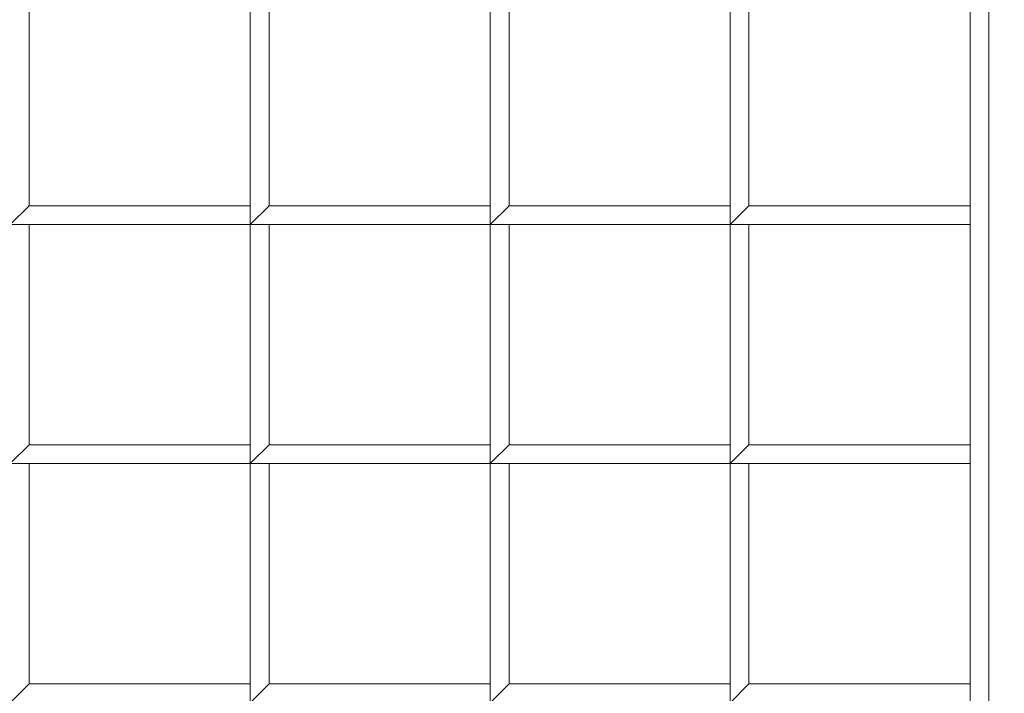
# Model space of a CAD drawing. Header units: inches. Extents: x 15 to 638, y -384 to 556.
# Tile 291 of 656: x 71.28 to 74.55, y 371.38 to 373.61. Entities that reach past the tile are written whole.
import ezdxf

# ---------------------------------------------------------------- set-up
doc = ezdxf.new("R2010")
doc.units = ezdxf.units.IN
doc.header["$MEASUREMENT"] = 0
for name, color, linetype, lineweight in [('A-CLNG', 13, 'Continuous', 9), ('A-FLOR', 192, 'Continuous', 9), ('A-ROOF', 132, 'Continuous', 9), ('M-EQPM', 90, 'Continuous', 9)]:
    doc.layers.add(name, color=color, linetype=linetype, lineweight=lineweight)

# ---------------------------------------------------------------- blocks, each defined once
blk = doc.blocks.new('Air Grill - 8_ x 16_-5608466-_3D_')
at = {"layer": 'M-EQPM'}
mesh = blk.add_polyface(dxfattribs=at)
corners = [(5.5, 9.5, 96), (-5.5, 9.5, 96), (-5.5, -9.5, 96), (5.5, -9.5, 96), (4, -8, 96), (-4, -8, 96), (-4, 8, 96), (4, 8, 96)]
mesh.append_faces([[corners[k] for k in face] for face in [(2, 5, 6, 1), (1, 6, 7, 0)]], dxfattribs={"vtx0": -1, "vtx2": -1})
mesh.append_faces([[corners[k] for k in face] for face in [(4, 5, 2, 3), (7, 4, 3, 0)]], dxfattribs={"vtx1": -1, "vtx3": -1})
mesh = blk.add_polyface(dxfattribs=at)
corners = [(5, -9, 95.75), (-5, -9, 95.75), (-5, 9, 95.75), (5, 9, 95.75), (4, 8, 95.75), (-4, 8, 95.75), (-4, -8, 95.75), (4, -8, 95.75)]
mesh.append_faces([[corners[k] for k in face] for face in [(2, 5, 6, 1), (1, 6, 7, 0)]], dxfattribs={"vtx0": -1, "vtx2": -1})
mesh.append_faces([[corners[k] for k in face] for face in [(4, 5, 2, 3), (7, 4, 3, 0)]], dxfattribs={"vtx1": -1, "vtx3": -1})
mesh = blk.add_polyface(dxfattribs=at)
corners = [(4.25, 8.25, 100), (-4.25, 8.25, 100), (-4.25, -8.25, 100), (4.25, -8.25, 100), (4, 8, 100), (4, -8, 100), (-4, -8, 100), (-4, 8, 100)]
mesh.append_faces([[corners[k] for k in face] for face in [(1, 7, 4, 0), (0, 4, 5, 3)]], dxfattribs={"vtx0": -1, "vtx2": -1})
mesh.append_faces([[corners[k] for k in face] for face in [(6, 7, 1, 2), (5, 6, 2, 3)]], dxfattribs={"vtx1": -1, "vtx3": -1})
mesh = blk.add_polyface(dxfattribs=at)
corners = [(4.25, 8.25, 96), (4.25, -8.25, 96), (-4.25, -8.25, 96), (-4.25, 8.25, 96), (4, 8, 96), (-4, 8, 96), (-4, -8, 96), (4, -8, 96)]
mesh.append_faces([[corners[k] for k in face] for face in [(2, 6, 7, 1), (1, 7, 4, 0)]], dxfattribs={"vtx0": -1, "vtx2": -1})
mesh.append_faces([[corners[k] for k in face] for face in [(5, 6, 2, 3), (4, 5, 3, 0)]], dxfattribs={"vtx1": -1, "vtx3": -1})
mesh = blk.add_polyface(dxfattribs=at)
corners = [(-4, -8, 96.75), (4, -8, 96.75), (4, 8, 96.75), (3.9375, 8, 96.75), (3.9375, -7.9375, 96.75), (-4, -7.9375, 96.75)]
mesh.append_faces([[corners[k] for k in face] for face in [(2, 3, 4, 1)]], dxfattribs={"vtx2": -1})
mesh.append_faces([[corners[k] for k in face] for face in [(4, 5, 0, 1)]], dxfattribs={"vtx3": -1})
mesh = blk.add_polyface(dxfattribs=at)
corners = [(-4, -8, 96), (-4, -7.9375, 96), (3.9375, -7.9375, 96), (3.9375, 8, 96), (4, 8, 96), (4, -8, 96)]
mesh.append_faces([[corners[k] for k in face] for face in [(0, 1, 2, 5)]], dxfattribs={"vtx2": -1})
mesh.append_faces([[corners[k] for k in face] for face in [(2, 3, 4, 5)]], dxfattribs={"vtx3": -1})
mesh = blk.add_polyface(dxfattribs=at)
corners = [(-0.0313, -4.75, 97), (-0.0313, -5.5469, 97), (0.0313, -5.5469, 97), (0.0313, -4.8125, 97), (0.7625, -4.8125, 97), (0.7625, -4.75, 97)]
mesh.append_faces([[corners[k] for k in face] for face in [(1, 2, 3, 0)]], dxfattribs={"vtx2": -1})
mesh.append_faces([[corners[k] for k in face] for face in [(3, 4, 5, 0)]], dxfattribs={"vtx3": -1})
mesh = blk.add_polyface(dxfattribs=at)
corners = [(-0.0313, -4.75, 96), (0.7625, -4.75, 96), (0.7625, -4.8125, 96), (0.0313, -4.8125, 96), (0.0313, -5.5469, 96), (-0.0313, -5.5469, 96)]
mesh.append_faces([[corners[k] for k in face] for face in [(1, 2, 3, 0)]], dxfattribs={"vtx2": -1})
mesh.append_faces([[corners[k] for k in face] for face in [(3, 4, 5, 0)]], dxfattribs={"vtx3": -1})
mesh = blk.add_polyface(dxfattribs=at)
corners = [(0.7625, -4.75, 97), (0.7625, -5.5469, 97), (0.825, -5.5469, 97), (0.825, -4.8125, 97), (1.5563, -4.8125, 97), (1.5563, -4.75, 97)]
mesh.append_faces([[corners[k] for k in face] for face in [(1, 2, 3, 0)]], dxfattribs={"vtx2": -1})
mesh.append_faces([[corners[k] for k in face] for face in [(3, 4, 5, 0)]], dxfattribs={"vtx3": -1})
mesh = blk.add_polyface(dxfattribs=at)
corners = [(0.7625, -4.75, 96), (1.5563, -4.75, 96), (1.5563, -4.8125, 96), (0.825, -4.8125, 96), (0.825, -5.5469, 96), (0.7625, -5.5469, 96)]
mesh.append_faces([[corners[k] for k in face] for face in [(1, 2, 3, 0)]], dxfattribs={"vtx2": -1})
mesh.append_faces([[corners[k] for k in face] for face in [(3, 4, 5, 0)]], dxfattribs={"vtx3": -1})
mesh = blk.add_polyface(dxfattribs=at)
corners = [(0.7625, -4.75, 97), (0.7625, -4.75, 96), (0.7625, -5.5469, 96), (0.7625, -5.5469, 97)]
mesh.append_faces([[corners[k] for k in face] for face in [(0, 1, 2, 3)]])
mesh = blk.add_polyface(dxfattribs=at)
corners = [(0.7625, -4.8125, 97), (0.7625, -4.8125, 96), (0.7625, -4.75, 96), (0.7625, -4.75, 97)]
mesh.append_faces([[corners[k] for k in face] for face in [(0, 1, 2, 3)]])
mesh = blk.add_polyface(dxfattribs=at)
corners = [(1.5563, -4.75, 97), (1.5563, -5.5469, 97), (1.6187, -5.5469, 97), (1.6187, -4.8125, 97), (2.35, -4.8125, 97), (2.35, -4.75, 97)]
mesh.append_faces([[corners[k] for k in face] for face in [(1, 2, 3, 0)]], dxfattribs={"vtx2": -1})
mesh.append_faces([[corners[k] for k in face] for face in [(3, 4, 5, 0)]], dxfattribs={"vtx3": -1})
mesh = blk.add_polyface(dxfattribs=at)
corners = [(1.5563, -4.75, 96), (2.35, -4.75, 96), (2.35, -4.8125, 96), (1.6187, -4.8125, 96), (1.6187, -5.5469, 96), (1.5563, -5.5469, 96)]
mesh.append_faces([[corners[k] for k in face] for face in [(1, 2, 3, 0)]], dxfattribs={"vtx2": -1})
mesh.append_faces([[corners[k] for k in face] for face in [(3, 4, 5, 0)]], dxfattribs={"vtx3": -1})
mesh = blk.add_polyface(dxfattribs=at)
corners = [(1.5563, -4.75, 97), (1.5563, -4.75, 96), (1.5563, -5.5469, 96), (1.5563, -5.5469, 97)]
mesh.append_faces([[corners[k] for k in face] for face in [(0, 1, 2, 3)]])
mesh = blk.add_polyface(dxfattribs=at)
corners = [(1.5563, -4.8125, 97), (1.5563, -4.8125, 96), (1.5563, -4.75, 96), (1.5563, -4.75, 97)]
mesh.append_faces([[corners[k] for k in face] for face in [(0, 1, 2, 3)]])
mesh = blk.add_polyface(dxfattribs=at)
corners = [(0.0313, -5.5469, 97), (0.0313, -5.5469, 96), (0.0313, -4.8125, 96), (0.0313, -4.8125, 97)]
mesh.append_faces([[corners[k] for k in face] for face in [(0, 1, 2, 3)]])
mesh = blk.add_polyface(dxfattribs=at)
corners = [(0.0313, -4.8125, 97), (0.0313, -4.8125, 96), (0.7625, -4.8125, 96), (0.7625, -4.8125, 97)]
mesh.append_faces([[corners[k] for k in face] for face in [(0, 1, 2, 3)]])
mesh = blk.add_polyface(dxfattribs=at)
corners = [(0.825, -5.5469, 97), (0.825, -5.5469, 96), (0.825, -4.8125, 96), (0.825, -4.8125, 97)]
mesh.append_faces([[corners[k] for k in face] for face in [(0, 1, 2, 3)]])
mesh = blk.add_polyface(dxfattribs=at)
corners = [(0.825, -4.8125, 97), (0.825, -4.8125, 96), (1.5563, -4.8125, 96), (1.5563, -4.8125, 97)]
mesh.append_faces([[corners[k] for k in face] for face in [(0, 1, 2, 3)]])
mesh = blk.add_polyface(dxfattribs=at)
corners = [(1.6187, -5.5469, 97), (1.6187, -5.5469, 96), (1.6187, -4.8125, 96), (1.6187, -4.8125, 97)]
mesh.append_faces([[corners[k] for k in face] for face in [(0, 1, 2, 3)]])
mesh = blk.add_polyface(dxfattribs=at)
corners = [(1.6187, -4.8125, 97), (1.6187, -4.8125, 96), (2.35, -4.8125, 96), (2.35, -4.8125, 97)]
mesh.append_faces([[corners[k] for k in face] for face in [(0, 1, 2, 3)]])
mesh = blk.add_polyface(dxfattribs=at)
corners = [(-0.0313, -5.5469, 97), (-0.0313, -5.5469, 96), (0.0313, -5.5469, 96), (0.0313, -5.5469, 97)]
mesh.append_faces([[corners[k] for k in face] for face in [(0, 1, 2, 3)]])
mesh = blk.add_polyface(dxfattribs=at)
corners = [(-0.0313, -5.5469, 97), (-0.0313, -6.3437, 97), (0.0313, -6.3437, 97), (0.0313, -5.6094, 97), (0.7625, -5.6094, 97), (0.7625, -5.5469, 97)]
mesh.append_faces([[corners[k] for k in face] for face in [(1, 2, 3, 0)]], dxfattribs={"vtx2": -1})
mesh.append_faces([[corners[k] for k in face] for face in [(3, 4, 5, 0)]], dxfattribs={"vtx3": -1})
mesh = blk.add_polyface(dxfattribs=at)
corners = [(-0.0313, -5.5469, 96), (0.7625, -5.5469, 96), (0.7625, -5.6094, 96), (0.0313, -5.6094, 96), (0.0313, -6.3437, 96), (-0.0313, -6.3437, 96)]
mesh.append_faces([[corners[k] for k in face] for face in [(1, 2, 3, 0)]], dxfattribs={"vtx2": -1})
mesh.append_faces([[corners[k] for k in face] for face in [(3, 4, 5, 0)]], dxfattribs={"vtx3": -1})
mesh = blk.add_polyface(dxfattribs=at)
corners = [(0.7625, -5.5469, 97), (0.7625, -5.5469, 96), (-0.0313, -5.5469, 96), (-0.0313, -5.5469, 97)]
mesh.append_faces([[corners[k] for k in face] for face in [(0, 1, 2, 3)]])
mesh = blk.add_polyface(dxfattribs=at)
corners = [(0.7625, -5.5469, 97), (0.7625, -5.5469, 96), (0.825, -5.5469, 96), (0.825, -5.5469, 97)]
mesh.append_faces([[corners[k] for k in face] for face in [(0, 1, 2, 3)]])
mesh = blk.add_polyface(dxfattribs=at)
corners = [(0.7625, -5.5469, 97), (0.7625, -6.3437, 97), (0.825, -6.3437, 97), (0.825, -5.6094, 97), (1.5563, -5.6094, 97), (1.5563, -5.5469, 97)]
mesh.append_faces([[corners[k] for k in face] for face in [(1, 2, 3, 0)]], dxfattribs={"vtx2": -1})
mesh.append_faces([[corners[k] for k in face] for face in [(3, 4, 5, 0)]], dxfattribs={"vtx3": -1})
mesh = blk.add_polyface(dxfattribs=at)
corners = [(0.7625, -5.5469, 96), (1.5563, -5.5469, 96), (1.5563, -5.6094, 96), (0.825, -5.6094, 96), (0.825, -6.3437, 96), (0.7625, -6.3437, 96)]
mesh.append_faces([[corners[k] for k in face] for face in [(1, 2, 3, 0)]], dxfattribs={"vtx2": -1})
mesh.append_faces([[corners[k] for k in face] for face in [(3, 4, 5, 0)]], dxfattribs={"vtx3": -1})
mesh = blk.add_polyface(dxfattribs=at)
corners = [(0.7625, -5.5469, 97), (0.7625, -5.5469, 96), (0.7625, -6.3437, 96), (0.7625, -6.3437, 97)]
mesh.append_faces([[corners[k] for k in face] for face in [(0, 1, 2, 3)]])
mesh = blk.add_polyface(dxfattribs=at)
corners = [(1.5563, -5.5469, 97), (1.5563, -5.5469, 96), (0.7625, -5.5469, 96), (0.7625, -5.5469, 97)]
mesh.append_faces([[corners[k] for k in face] for face in [(0, 1, 2, 3)]])
mesh = blk.add_polyface(dxfattribs=at)
corners = [(0.7625, -5.6094, 97), (0.7625, -5.6094, 96), (0.7625, -5.5469, 96), (0.7625, -5.5469, 97)]
mesh.append_faces([[corners[k] for k in face] for face in [(0, 1, 2, 3)]])
mesh = blk.add_polyface(dxfattribs=at)
corners = [(1.5563, -5.5469, 97), (1.5563, -5.5469, 96), (1.6187, -5.5469, 96), (1.6187, -5.5469, 97)]
mesh.append_faces([[corners[k] for k in face] for face in [(0, 1, 2, 3)]])
mesh = blk.add_polyface(dxfattribs=at)
corners = [(1.5563, -5.5469, 97), (1.5563, -6.3437, 97), (1.6187, -6.3437, 97), (1.6187, -5.6094, 97), (2.35, -5.6094, 97), (2.35, -5.5469, 97)]
mesh.append_faces([[corners[k] for k in face] for face in [(1, 2, 3, 0)]], dxfattribs={"vtx2": -1})
mesh.append_faces([[corners[k] for k in face] for face in [(3, 4, 5, 0)]], dxfattribs={"vtx3": -1})
mesh = blk.add_polyface(dxfattribs=at)
corners = [(1.5563, -5.5469, 96), (2.35, -5.5469, 96), (2.35, -5.6094, 96), (1.6187, -5.6094, 96), (1.6187, -6.3437, 96), (1.5563, -6.3437, 96)]
mesh.append_faces([[corners[k] for k in face] for face in [(1, 2, 3, 0)]], dxfattribs={"vtx2": -1})
mesh.append_faces([[corners[k] for k in face] for face in [(3, 4, 5, 0)]], dxfattribs={"vtx3": -1})
mesh = blk.add_polyface(dxfattribs=at)
corners = [(1.5563, -5.5469, 97), (1.5563, -5.5469, 96), (1.5563, -6.3437, 96), (1.5563, -6.3437, 97)]
mesh.append_faces([[corners[k] for k in face] for face in [(0, 1, 2, 3)]])
mesh = blk.add_polyface(dxfattribs=at)
corners = [(2.35, -5.5469, 97), (2.35, -5.5469, 96), (1.5563, -5.5469, 96), (1.5563, -5.5469, 97)]
mesh.append_faces([[corners[k] for k in face] for face in [(0, 1, 2, 3)]])
mesh = blk.add_polyface(dxfattribs=at)
corners = [(1.5563, -5.6094, 97), (1.5563, -5.6094, 96), (1.5563, -5.5469, 96), (1.5563, -5.5469, 97)]
mesh.append_faces([[corners[k] for k in face] for face in [(0, 1, 2, 3)]])
mesh = blk.add_polyface(dxfattribs=at)
corners = [(0.0313, -6.3437, 97), (0.0313, -6.3437, 96), (0.0313, -5.6094, 96), (0.0313, -5.6094, 97)]
mesh.append_faces([[corners[k] for k in face] for face in [(0, 1, 2, 3)]])
mesh = blk.add_polyface(dxfattribs=at)
corners = [(0.0313, -5.6094, 97), (0.0313, -5.6094, 96), (0.7625, -5.6094, 96), (0.7625, -5.6094, 97)]
mesh.append_faces([[corners[k] for k in face] for face in [(0, 1, 2, 3)]])
mesh = blk.add_polyface(dxfattribs=at)
corners = [(0.825, -6.3437, 97), (0.825, -6.3437, 96), (0.825, -5.6094, 96), (0.825, -5.6094, 97)]
mesh.append_faces([[corners[k] for k in face] for face in [(0, 1, 2, 3)]])
mesh = blk.add_polyface(dxfattribs=at)
corners = [(0.825, -5.6094, 97), (0.825, -5.6094, 96), (1.5563, -5.6094, 96), (1.5563, -5.6094, 97)]
mesh.append_faces([[corners[k] for k in face] for face in [(0, 1, 2, 3)]])
mesh = blk.add_polyface(dxfattribs=at)
corners = [(1.6187, -6.3437, 97), (1.6187, -6.3437, 96), (1.6187, -5.6094, 96), (1.6187, -5.6094, 97)]
mesh.append_faces([[corners[k] for k in face] for face in [(0, 1, 2, 3)]])
mesh = blk.add_polyface(dxfattribs=at)
corners = [(1.6187, -5.6094, 97), (1.6187, -5.6094, 96), (2.35, -5.6094, 96), (2.35, -5.6094, 97)]
mesh.append_faces([[corners[k] for k in face] for face in [(0, 1, 2, 3)]])
mesh = blk.add_polyface(dxfattribs=at)
corners = [(-0.0313, -6.3437, 97), (-0.0313, -6.3437, 96), (0.0313, -6.3437, 96), (0.0313, -6.3437, 97)]
mesh.append_faces([[corners[k] for k in face] for face in [(0, 1, 2, 3)]])
mesh = blk.add_polyface(dxfattribs=at)
corners = [(-0.0313, -6.3437, 97), (-0.0313, -7.1406, 97), (0.0313, -7.1406, 97), (0.0313, -6.4063, 97), (0.7625, -6.4063, 97), (0.7625, -6.3437, 97)]
mesh.append_faces([[corners[k] for k in face] for face in [(1, 2, 3, 0)]], dxfattribs={"vtx2": -1})
mesh.append_faces([[corners[k] for k in face] for face in [(3, 4, 5, 0)]], dxfattribs={"vtx3": -1})
mesh = blk.add_polyface(dxfattribs=at)
corners = [(-0.0313, -6.3437, 96), (0.7625, -6.3437, 96), (0.7625, -6.4063, 96), (0.0313, -6.4063, 96), (0.0313, -7.1406, 96), (-0.0313, -7.1406, 96)]
mesh.append_faces([[corners[k] for k in face] for face in [(1, 2, 3, 0)]], dxfattribs={"vtx2": -1})
mesh.append_faces([[corners[k] for k in face] for face in [(3, 4, 5, 0)]], dxfattribs={"vtx3": -1})
mesh = blk.add_polyface(dxfattribs=at)
corners = [(0.7625, -6.3437, 97), (0.7625, -6.3437, 96), (-0.0313, -6.3437, 96), (-0.0313, -6.3437, 97)]
mesh.append_faces([[corners[k] for k in face] for face in [(0, 1, 2, 3)]])
mesh = blk.add_polyface(dxfattribs=at)
corners = [(0.7625, -6.3437, 97), (0.7625, -6.3437, 96), (0.825, -6.3437, 96), (0.825, -6.3437, 97)]
mesh.append_faces([[corners[k] for k in face] for face in [(0, 1, 2, 3)]])
mesh = blk.add_polyface(dxfattribs=at)
corners = [(0.7625, -6.3437, 97), (0.7625, -7.1406, 97), (0.825, -7.1406, 97), (0.825, -6.4063, 97), (1.5563, -6.4063, 97), (1.5563, -6.3437, 97)]
mesh.append_faces([[corners[k] for k in face] for face in [(1, 2, 3, 0)]], dxfattribs={"vtx2": -1})
mesh.append_faces([[corners[k] for k in face] for face in [(3, 4, 5, 0)]], dxfattribs={"vtx3": -1})
mesh = blk.add_polyface(dxfattribs=at)
corners = [(0.7625, -6.3437, 96), (1.5563, -6.3437, 96), (1.5563, -6.4063, 96), (0.825, -6.4063, 96), (0.825, -7.1406, 96), (0.7625, -7.1406, 96)]
mesh.append_faces([[corners[k] for k in face] for face in [(1, 2, 3, 0)]], dxfattribs={"vtx2": -1})
mesh.append_faces([[corners[k] for k in face] for face in [(3, 4, 5, 0)]], dxfattribs={"vtx3": -1})
mesh = blk.add_polyface(dxfattribs=at)
corners = [(0.7625, -6.3437, 97), (0.7625, -6.3437, 96), (0.7625, -7.1406, 96), (0.7625, -7.1406, 97)]
mesh.append_faces([[corners[k] for k in face] for face in [(0, 1, 2, 3)]])
mesh = blk.add_polyface(dxfattribs=at)
corners = [(1.5563, -6.3437, 97), (1.5563, -6.3437, 96), (0.7625, -6.3437, 96), (0.7625, -6.3437, 97)]
mesh.append_faces([[corners[k] for k in face] for face in [(0, 1, 2, 3)]])
mesh = blk.add_polyface(dxfattribs=at)
corners = [(0.7625, -6.4063, 97), (0.7625, -6.4063, 96), (0.7625, -6.3437, 96), (0.7625, -6.3437, 97)]
mesh.append_faces([[corners[k] for k in face] for face in [(0, 1, 2, 3)]])
mesh = blk.add_polyface(dxfattribs=at)
corners = [(1.5563, -6.3437, 97), (1.5563, -6.3437, 96), (1.6187, -6.3437, 96), (1.6187, -6.3437, 97)]
mesh.append_faces([[corners[k] for k in face] for face in [(0, 1, 2, 3)]])
mesh = blk.add_polyface(dxfattribs=at)
corners = [(1.5563, -6.3437, 97), (1.5563, -7.1406, 97), (1.6187, -7.1406, 97), (1.6187, -6.4063, 97), (2.35, -6.4063, 97), (2.35, -6.3437, 97)]
mesh.append_faces([[corners[k] for k in face] for face in [(1, 2, 3, 0)]], dxfattribs={"vtx2": -1})
mesh.append_faces([[corners[k] for k in face] for face in [(3, 4, 5, 0)]], dxfattribs={"vtx3": -1})
mesh = blk.add_polyface(dxfattribs=at)
corners = [(1.5563, -6.3437, 96), (2.35, -6.3437, 96), (2.35, -6.4063, 96), (1.6187, -6.4063, 96), (1.6187, -7.1406, 96), (1.5563, -7.1406, 96)]
mesh.append_faces([[corners[k] for k in face] for face in [(1, 2, 3, 0)]], dxfattribs={"vtx2": -1})
mesh.append_faces([[corners[k] for k in face] for face in [(3, 4, 5, 0)]], dxfattribs={"vtx3": -1})
mesh = blk.add_polyface(dxfattribs=at)
corners = [(1.5563, -6.3437, 97), (1.5563, -6.3437, 96), (1.5563, -7.1406, 96), (1.5563, -7.1406, 97)]
mesh.append_faces([[corners[k] for k in face] for face in [(0, 1, 2, 3)]])
mesh = blk.add_polyface(dxfattribs=at)
corners = [(2.35, -6.3437, 97), (2.35, -6.3437, 96), (1.5563, -6.3437, 96), (1.5563, -6.3437, 97)]
mesh.append_faces([[corners[k] for k in face] for face in [(0, 1, 2, 3)]])
mesh = blk.add_polyface(dxfattribs=at)
corners = [(1.5563, -6.4063, 97), (1.5563, -6.4063, 96), (1.5563, -6.3437, 96), (1.5563, -6.3437, 97)]
mesh.append_faces([[corners[k] for k in face] for face in [(0, 1, 2, 3)]])
mesh = blk.add_polyface(dxfattribs=at)
corners = [(0.0313, -7.1406, 97), (0.0313, -7.1406, 96), (0.0313, -6.4063, 96), (0.0313, -6.4063, 97)]
mesh.append_faces([[corners[k] for k in face] for face in [(0, 1, 2, 3)]])
mesh = blk.add_polyface(dxfattribs=at)
corners = [(0.0313, -6.4063, 97), (0.0313, -6.4063, 96), (0.7625, -6.4063, 96), (0.7625, -6.4063, 97)]
mesh.append_faces([[corners[k] for k in face] for face in [(0, 1, 2, 3)]])
mesh = blk.add_polyface(dxfattribs=at)
corners = [(0.825, -7.1406, 97), (0.825, -7.1406, 96), (0.825, -6.4063, 96), (0.825, -6.4063, 97)]
mesh.append_faces([[corners[k] for k in face] for face in [(0, 1, 2, 3)]])
mesh = blk.add_polyface(dxfattribs=at)
corners = [(0.825, -6.4063, 97), (0.825, -6.4063, 96), (1.5563, -6.4063, 96), (1.5563, -6.4063, 97)]
mesh.append_faces([[corners[k] for k in face] for face in [(0, 1, 2, 3)]])
mesh = blk.add_polyface(dxfattribs=at)
corners = [(1.6187, -7.1406, 97), (1.6187, -7.1406, 96), (1.6187, -6.4063, 96), (1.6187, -6.4063, 97)]
mesh.append_faces([[corners[k] for k in face] for face in [(0, 1, 2, 3)]])
mesh = blk.add_polyface(dxfattribs=at)
corners = [(1.6187, -6.4063, 97), (1.6187, -6.4063, 96), (2.35, -6.4063, 96), (2.35, -6.4063, 97)]
mesh.append_faces([[corners[k] for k in face] for face in [(0, 1, 2, 3)]])
mesh = blk.add_polyface(dxfattribs=at)
corners = [(-0.0313, -7.1406, 97), (-0.0313, -7.1406, 96), (0.0313, -7.1406, 96), (0.0313, -7.1406, 97)]
mesh.append_faces([[corners[k] for k in face] for face in [(0, 1, 2, 3)]])
mesh = blk.add_polyface(dxfattribs=at)
corners = [(-0.0313, -7.1406, 97), (-0.0313, -7.9375, 97), (0.0313, -7.9375, 97), (0.0313, -7.2031, 97), (0.7625, -7.2031, 97), (0.7625, -7.1406, 97)]
mesh.append_faces([[corners[k] for k in face] for face in [(1, 2, 3, 0)]], dxfattribs={"vtx2": -1})
mesh.append_faces([[corners[k] for k in face] for face in [(3, 4, 5, 0)]], dxfattribs={"vtx3": -1})
mesh = blk.add_polyface(dxfattribs=at)
corners = [(-0.0313, -7.1406, 96), (0.7625, -7.1406, 96), (0.7625, -7.2031, 96), (0.0313, -7.2031, 96), (0.0313, -7.9375, 96), (-0.0313, -7.9375, 96)]
mesh.append_faces([[corners[k] for k in face] for face in [(1, 2, 3, 0)]], dxfattribs={"vtx2": -1})
mesh.append_faces([[corners[k] for k in face] for face in [(3, 4, 5, 0)]], dxfattribs={"vtx3": -1})
mesh = blk.add_polyface(dxfattribs=at)
corners = [(0.7625, -7.1406, 97), (0.7625, -7.1406, 96), (-0.0313, -7.1406, 96), (-0.0313, -7.1406, 97)]
mesh.append_faces([[corners[k] for k in face] for face in [(0, 1, 2, 3)]])
mesh = blk.add_polyface(dxfattribs=at)
corners = [(0.7625, -7.1406, 97), (0.7625, -7.1406, 96), (0.825, -7.1406, 96), (0.825, -7.1406, 97)]
mesh.append_faces([[corners[k] for k in face] for face in [(0, 1, 2, 3)]])
mesh = blk.add_polyface(dxfattribs=at)
corners = [(0.7625, -7.1406, 97), (0.7625, -7.9375, 97), (0.825, -7.9375, 97), (0.825, -7.2031, 97), (1.5563, -7.2031, 97), (1.5563, -7.1406, 97)]
mesh.append_faces([[corners[k] for k in face] for face in [(1, 2, 3, 0)]], dxfattribs={"vtx2": -1})
mesh.append_faces([[corners[k] for k in face] for face in [(3, 4, 5, 0)]], dxfattribs={"vtx3": -1})
mesh = blk.add_polyface(dxfattribs=at)
corners = [(0.7625, -7.1406, 96), (1.5563, -7.1406, 96), (1.5563, -7.2031, 96), (0.825, -7.2031, 96), (0.825, -7.9375, 96), (0.7625, -7.9375, 96)]
mesh.append_faces([[corners[k] for k in face] for face in [(1, 2, 3, 0)]], dxfattribs={"vtx2": -1})
mesh.append_faces([[corners[k] for k in face] for face in [(3, 4, 5, 0)]], dxfattribs={"vtx3": -1})
mesh = blk.add_polyface(dxfattribs=at)
corners = [(0.7625, -7.1406, 97), (0.7625, -7.1406, 96), (0.7625, -7.9375, 96), (0.7625, -7.9375, 97)]
mesh.append_faces([[corners[k] for k in face] for face in [(0, 1, 2, 3)]])
mesh = blk.add_polyface(dxfattribs=at)
corners = [(1.5563, -7.1406, 97), (1.5563, -7.1406, 96), (0.7625, -7.1406, 96), (0.7625, -7.1406, 97)]
mesh.append_faces([[corners[k] for k in face] for face in [(0, 1, 2, 3)]])
mesh = blk.add_polyface(dxfattribs=at)
corners = [(0.7625, -7.2031, 97), (0.7625, -7.2031, 96), (0.7625, -7.1406, 96), (0.7625, -7.1406, 97)]
mesh.append_faces([[corners[k] for k in face] for face in [(0, 1, 2, 3)]])
mesh = blk.add_polyface(dxfattribs=at)
corners = [(1.5563, -7.1406, 97), (1.5563, -7.1406, 96), (1.6187, -7.1406, 96), (1.6187, -7.1406, 97)]
mesh.append_faces([[corners[k] for k in face] for face in [(0, 1, 2, 3)]])
mesh = blk.add_polyface(dxfattribs=at)
corners = [(1.5563, -7.1406, 97), (1.5563, -7.9375, 97), (1.6187, -7.9375, 97), (1.6187, -7.2031, 97), (2.35, -7.2031, 97), (2.35, -7.1406, 97)]
mesh.append_faces([[corners[k] for k in face] for face in [(1, 2, 3, 0)]], dxfattribs={"vtx2": -1})
mesh.append_faces([[corners[k] for k in face] for face in [(3, 4, 5, 0)]], dxfattribs={"vtx3": -1})
mesh = blk.add_polyface(dxfattribs=at)
corners = [(1.5563, -7.1406, 96), (2.35, -7.1406, 96), (2.35, -7.2031, 96), (1.6187, -7.2031, 96), (1.6187, -7.9375, 96), (1.5563, -7.9375, 96)]
mesh.append_faces([[corners[k] for k in face] for face in [(1, 2, 3, 0)]], dxfattribs={"vtx2": -1})
mesh.append_faces([[corners[k] for k in face] for face in [(3, 4, 5, 0)]], dxfattribs={"vtx3": -1})
mesh = blk.add_polyface(dxfattribs=at)
corners = [(1.5563, -7.1406, 97), (1.5563, -7.1406, 96), (1.5563, -7.9375, 96), (1.5563, -7.9375, 97)]
mesh.append_faces([[corners[k] for k in face] for face in [(0, 1, 2, 3)]])
mesh = blk.add_polyface(dxfattribs=at)
corners = [(2.35, -7.1406, 97), (2.35, -7.1406, 96), (1.5563, -7.1406, 96), (1.5563, -7.1406, 97)]
mesh.append_faces([[corners[k] for k in face] for face in [(0, 1, 2, 3)]])
mesh = blk.add_polyface(dxfattribs=at)
corners = [(1.5563, -7.2031, 97), (1.5563, -7.2031, 96), (1.5563, -7.1406, 96), (1.5563, -7.1406, 97)]
mesh.append_faces([[corners[k] for k in face] for face in [(0, 1, 2, 3)]])
mesh = blk.add_polyface(dxfattribs=at)
corners = [(0.0313, -7.9375, 97), (0.0313, -7.9375, 96), (0.0313, -7.2031, 96), (0.0313, -7.2031, 97)]
mesh.append_faces([[corners[k] for k in face] for face in [(0, 1, 2, 3)]])
mesh = blk.add_polyface(dxfattribs=at)
corners = [(0.0313, -7.2031, 97), (0.0313, -7.2031, 96), (0.7625, -7.2031, 96), (0.7625, -7.2031, 97)]
mesh.append_faces([[corners[k] for k in face] for face in [(0, 1, 2, 3)]])
mesh = blk.add_polyface(dxfattribs=at)
corners = [(0.825, -7.9375, 97), (0.825, -7.9375, 96), (0.825, -7.2031, 96), (0.825, -7.2031, 97)]
mesh.append_faces([[corners[k] for k in face] for face in [(0, 1, 2, 3)]])
mesh = blk.add_polyface(dxfattribs=at)
corners = [(0.825, -7.2031, 97), (0.825, -7.2031, 96), (1.5563, -7.2031, 96), (1.5563, -7.2031, 97)]
mesh.append_faces([[corners[k] for k in face] for face in [(0, 1, 2, 3)]])
mesh = blk.add_polyface(dxfattribs=at)
corners = [(1.6187, -7.9375, 97), (1.6187, -7.9375, 96), (1.6187, -7.2031, 96), (1.6187, -7.2031, 97)]
mesh.append_faces([[corners[k] for k in face] for face in [(0, 1, 2, 3)]])
mesh = blk.add_polyface(dxfattribs=at)
corners = [(1.6187, -7.2031, 97), (1.6187, -7.2031, 96), (2.35, -7.2031, 96), (2.35, -7.2031, 97)]
mesh.append_faces([[corners[k] for k in face] for face in [(0, 1, 2, 3)]])
mesh = blk.add_polyface(dxfattribs=at)
corners = [(3.9375, -7.9375, 96.75), (3.9375, -7.9375, 96), (-4, -7.9375, 96), (-4, -7.9375, 96.75)]
mesh.append_faces([[corners[k] for k in face] for face in [(0, 1, 2, 3)]])
mesh = blk.add_polyface(dxfattribs=at)
corners = [(-0.0313, -7.9375, 97), (-0.0313, -7.9375, 96), (0.0313, -7.9375, 96), (0.0313, -7.9375, 97)]
mesh.append_faces([[corners[k] for k in face] for face in [(0, 1, 2, 3)]])
mesh = blk.add_polyface(dxfattribs=at)
corners = [(0.7625, -7.9375, 97), (0.7625, -7.9375, 96), (0.825, -7.9375, 96), (0.825, -7.9375, 97)]
mesh.append_faces([[corners[k] for k in face] for face in [(0, 1, 2, 3)]])
mesh = blk.add_polyface(dxfattribs=at)
corners = [(1.5563, -7.9375, 97), (1.5563, -7.9375, 96), (1.6187, -7.9375, 96), (1.6187, -7.9375, 97)]
mesh.append_faces([[corners[k] for k in face] for face in [(0, 1, 2, 3)]])
mesh = blk.add_polyface(dxfattribs=at)
corners = [(-4, -8, 96.75), (-4, -8, 96), (4, -8, 96), (4, -8, 96.75)]
mesh.append_faces([[corners[k] for k in face] for face in [(0, 1, 2, 3)]])
mesh = blk.add_polyface(dxfattribs=at)
corners = [(4, -8, 95.75), (-4, -8, 95.75), (-4, -8, 96), (4, -8, 96)]
mesh.append_faces([[corners[k] for k in face] for face in [(0, 1, 2, 3)]])
mesh = blk.add_polyface(dxfattribs=at)
corners = [(4, -8, 100), (4, -8, 96), (-4, -8, 96), (-4, -8, 100)]
mesh.append_faces([[corners[k] for k in face] for face in [(0, 1, 2, 3)]])

msp = doc.modelspace()

# ---------------------------------------------------------------- block references
at = {"layer": 'M-EQPM', "rotation": 89.9999999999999}
msp.add_blockref('Air Grill - 8_ x 16_-5608466-_3D_', (66.5, 371.375, 12), dxfattribs=at)

# ---------------------------------------------------------------- meshes
at = {"layer": 'A-CLNG'}
mesh = msp.add_polyface(dxfattribs=at)
corners = [(91.4919, 444.875, 110.0472), (33.9919, 444.875, 110.0472), (33.9919, 275.5, 110.0472), (91.4919, 275.5, 110.0472), (58.25, 375.625, 110.0472), (74.75, 375.625, 110.0472), (74.75, 367.125, 110.0472), (58.25, 367.125, 110.0472)]
mesh.append_faces([[corners[k] for k in face] for face in [(0, 5, 6, 3), (3, 6, 7, 2)]], dxfattribs={"vtx0": -1, "vtx2": -1})
mesh.append_faces([[corners[k] for k in face] for face in [(4, 5, 0, 1), (7, 4, 1, 2)]], dxfattribs={"vtx1": -1, "vtx3": -1})
mesh = msp.add_polyface(dxfattribs=at)
corners = [(33.9919, 444.875, 108), (91.4919, 444.875, 108), (91.4919, 275.5, 108), (33.9919, 275.5, 108), (90.7419, 359.125, 108), (44.7419, 359.125, 108), (44.7419, 349.125, 108), (90.7419, 349.125, 108), (90.7419, 430.375, 108), (44.7419, 430.375, 108), (44.7419, 408.375, 108), (90.7419, 408.375, 108), (74.75, 375.625, 108), (58.25, 375.625, 108), (58.25, 367.125, 108), (74.75, 367.125, 108)]
mesh.append_faces([[corners[k] for k in face] for face in [(12, 11, 4, 15)]], dxfattribs={"vtx0": -1, "vtx1": -1, "vtx2": -1})
mesh.append_faces([[corners[k] for k in face] for face in [(5, 10, 13, 14)]], dxfattribs={"vtx0": -1, "vtx1": -1, "vtx3": -1})
mesh.append_faces([[corners[k] for k in face] for face in [(9, 0, 1, 8), (5, 14, 15, 4), (2, 7, 4, 1)]], dxfattribs={"vtx0": -1, "vtx2": -1})
mesh.append_faces([[corners[k] for k in face] for face in [(0, 9, 10, 5)]], dxfattribs={"vtx0": -1, "vtx2": -1, "vtx3": -1})
mesh.append_faces([[corners[k] for k in face] for face in [(11, 8, 1, 4)]], dxfattribs={"vtx1": -1, "vtx2": -1, "vtx3": -1})
mesh.append_faces([[corners[k] for k in face] for face in [(12, 13, 10, 11), (2, 3, 6, 7), (5, 6, 3, 0)]], dxfattribs={"vtx1": -1, "vtx3": -1})
at = {"layer": 'A-FLOR'}
mesh = msp.add_polyface(dxfattribs=at)
corners = [(34.9919, -40.32, -2), (35.9919, -40.32, -2), (35.9919, 270, -2), (33.9919, 270, -2), (33.9919, 351, -2), (31.9919, 351, -2), (31.9919, 443, -2), (171.25, 443, -2), (171.25, 444, -2), (478.25, 444, -2), (478.25, 445.5, -2), (612, 445.5, -2), (612, 273.5, -2), (610, 273.5, -2), (610, -38.57, -2), (614.75, -38.57, -2), (614.75, -307.5, -2), (528, -307.5, -2), (528, -314.25, -2), (184.75, -314.25, -2), (184.75, -279.55, -2), (109.75, -279.55, -2), (109.75, -229.75, -2), (132.5, -229.75, -2), (132.5, -176.25, -2), (34.9919, -176.25, -2)]
mesh.append_faces([[corners[k] for k in face] for face in [(14, 17, 24)]], dxfattribs={"vtx0": -1, "vtx1": -1, "vtx2": -1})
mesh.append_faces([[corners[k] for k in face] for face in [(20, 23, 24, 17)]], dxfattribs={"vtx0": -1, "vtx2": -1, "vtx3": -1})
mesh.append_faces([[corners[k] for k in face] for face in [(19, 20, 17, 18)]], dxfattribs={"vtx1": -1})
mesh.append_faces([[corners[k] for k in face] for face in [(1, 2, 14, 24), (13, 14, 2, 7)]], dxfattribs={"vtx1": -1, "vtx2": -1, "vtx3": -1})
mesh.append_faces([[corners[k] for k in face] for face in [(25, 0, 1, 24), (21, 22, 23, 20), (9, 10, 11)]], dxfattribs={"vtx2": -1})
mesh.append_faces([[corners[k] for k in face] for face in [(2, 3, 4, 7), (7, 8, 9, 13), (11, 12, 13, 9)]], dxfattribs={"vtx2": -1, "vtx3": -1})
mesh.append_faces([[corners[k] for k in face] for face in [(4, 5, 6, 7), (14, 15, 16, 17)]], dxfattribs={"vtx3": -1})
mesh = msp.add_polyface(dxfattribs=at)
corners = [(34.9919, -40.32), (34.9919, -176.25), (132.5, -176.25), (132.5, -229.75), (109.75, -229.75), (109.75, -279.55), (184.75, -279.55), (184.75, -314.25), (528, -314.25), (528, -307.5), (614.75, -307.5), (614.75, -38.57), (610, -38.57), (610, 273.5), (612, 273.5), (612, 445.5), (478.25, 445.5), (478.25, 444), (171.25, 444), (171.25, 443), (31.9919, 443), (31.9919, 351), (33.9919, 351), (33.9919, 270), (35.9919, 270), (35.9919, -40.32)]
mesh.append_faces([[corners[k] for k in face] for face in [(9, 6, 7, 8)]], dxfattribs={"vtx0": -1})
mesh.append_faces([[corners[k] for k in face] for face in [(3, 6, 2)]], dxfattribs={"vtx0": -1, "vtx1": -1})
mesh.append_faces([[corners[k] for k in face] for face in [(2, 6, 9, 12)]], dxfattribs={"vtx0": -1, "vtx1": -1, "vtx2": -1, "vtx3": -1})
mesh.append_faces([[corners[k] for k in face] for face in [(24, 12, 13, 19), (12, 24, 25, 2)]], dxfattribs={"vtx0": -1, "vtx2": -1, "vtx3": -1})
mesh.append_faces([[corners[k] for k in face] for face in [(16, 17, 15)]], dxfattribs={"vtx1": -1})
mesh.append_faces([[corners[k] for k in face] for face in [(10, 11, 12, 9), (20, 21, 22, 19)]], dxfattribs={"vtx2": -1})
mesh.append_faces([[corners[k] for k in face] for face in [(13, 14, 15, 17), (17, 18, 19, 13), (22, 23, 24, 19)]], dxfattribs={"vtx2": -1, "vtx3": -1})
mesh.append_faces([[corners[k] for k in face] for face in [(3, 4, 5, 6), (25, 0, 1, 2)]], dxfattribs={"vtx3": -1})
at = {"layer": 'A-ROOF'}
mesh = msp.add_polyface(dxfattribs=at)
corners = [(614, 445.5, 132), (614, -33.5, 132), (33.9919, -33.5, 132), (33.9919, 445.5, 132)]
mesh.append_faces([[corners[k] for k in face] for face in [(0, 1, 2, 3)]])
mesh = msp.add_polyface(dxfattribs=at)
corners = [(33.9919, 445.5, 143.5), (33.9919, -33.5, 143.5), (614, -33.5, 143.5), (614, 445.5, 143.5)]
mesh.append_faces([[corners[k] for k in face] for face in [(0, 1, 2, 3)]])

doc.saveas('drawing.dxf')
